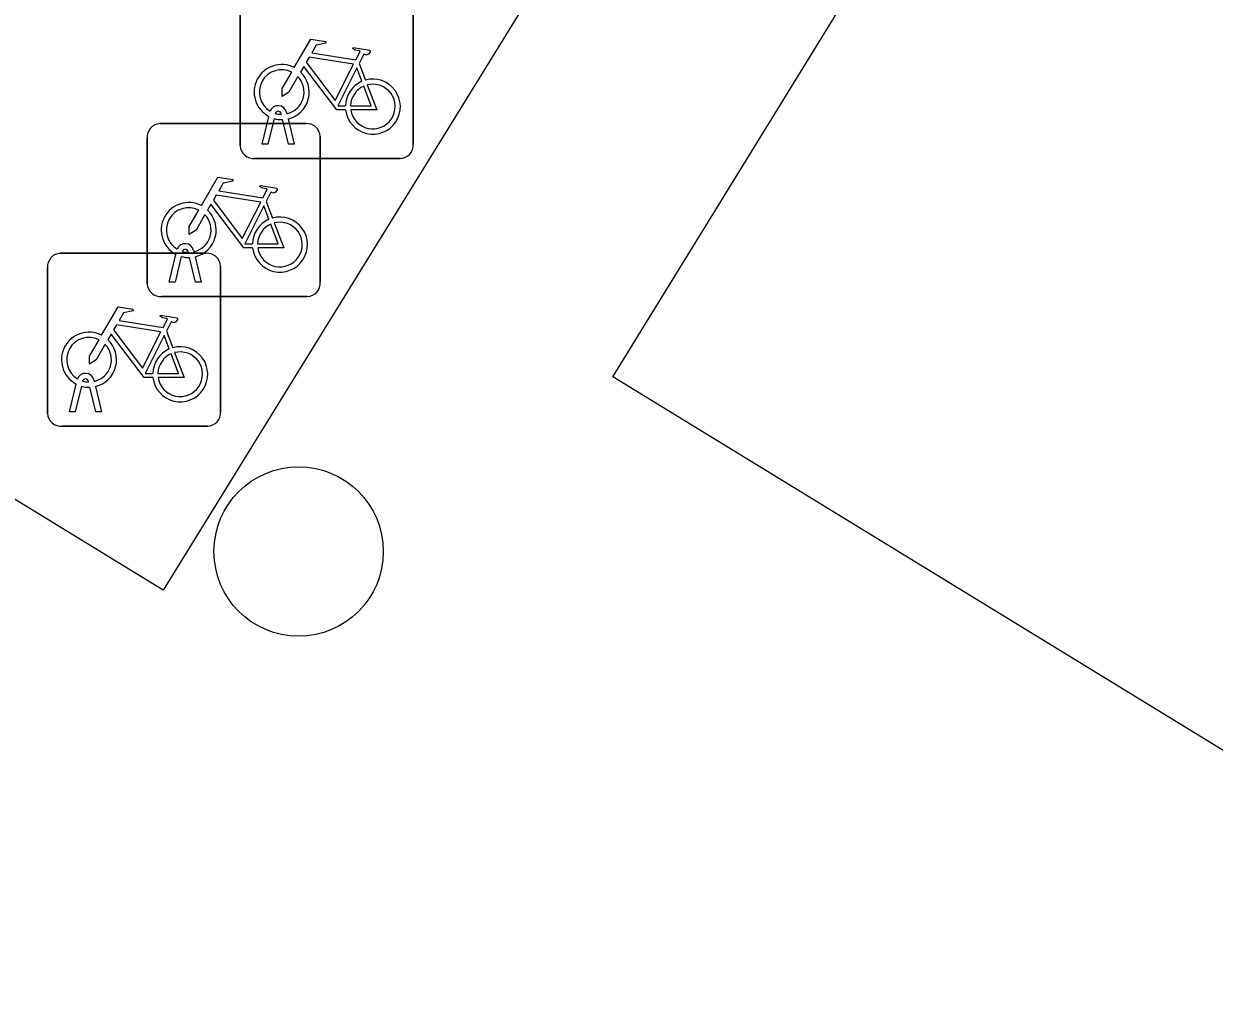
# Model space of a CAD drawing. Extents: x 162812 to 163818, y 381639 to 382470.
# Drawn here: x 163038.23 to 163045.11, y 381850.17 to 381855.74 of the extents above; entities that cross this region are included whole.
import ezdxf

# ---------------------------------------------------------------- set-up
doc = ezdxf.new("R2010")
doc.units = 0
for name, color, linetype in [('IMGEO_Boom', 7, 'Continuous'), ('IMGEO_Fietsenrek', 7, 'Continuous'), ('IMGEO_Parkeervlak_open', 7, 'Continuous'), ('IMGEO_Voetpad_gesloten', 7, 'Continuous')]:
    doc.layers.add(name, color=color, linetype=linetype)

msp = doc.modelspace()

# ---------------------------------------------------------------- linework, layer by layer
at = {"layer": 'IMGEO_Boom'}
msp.add_circle((163039.821, 381852.695), 0.4892, dxfattribs=at)
at = {"layer": 'IMGEO_Fietsenrek'}
for p, q in [((163039.4835, 381855.0389), (163039.4835, 381855.8798)), ((163039.4835, 381855.8798), (163039.4835, 381855.0389)), ((163040.4825, 381855.8891), (163040.4825, 381855.0482)), ((163040.4825, 381855.0482), (163040.4825, 381855.8891)), ((163040.1702, 381855.5132), (163040.2065, 381855.418)), ((163039.6105, 381855.0483), (163039.6488, 381855.2083)), ((163039.7209, 381855.2199), (163039.7199, 381855.2242)), ((163039.7516, 381855.2314), (163039.7534, 381855.2235)), ((163039.0209, 381855.1665), (163039.8618, 381855.1665)), ((163039.8618, 381855.1665), (163039.0209, 381855.1665)), ((163039.6792, 381855.1961), (163039.6439, 381855.0483)), ((163039.762, 381855.0483), (163039.7281, 381855.19)), ((163039.7604, 381855.1943), (163039.7954, 381855.0483)), ((163038.9465, 381854.2419), (163038.9465, 381855.0828)), ((163038.9465, 381855.0828), (163038.9465, 381854.2419)), ((163039.9455, 381855.0921), (163039.9455, 381854.2512)), ((163039.9455, 381854.2512), (163039.9455, 381855.0921)), ((163039.6439, 381855.0483), (163039.6105, 381855.0483)), ((163039.7954, 381855.0483), (163039.762, 381855.0483)), ((163040.4081, 381854.9645), (163039.5672, 381854.9645)), ((163039.5672, 381854.9645), (163040.4081, 381854.9645)), ((163039.6332, 381854.7162), (163039.6695, 381854.621)), ((163038.4449, 381854.4175), (163039.2858, 381854.4175)), ((163039.2858, 381854.4175), (163038.4449, 381854.4175)), ((163039.0735, 381854.2513), (163039.1118, 381854.4113)), ((163039.1422, 381854.3991), (163039.1069, 381854.2513)), ((163039.1839, 381854.4229), (163039.1829, 381854.4272)), ((163039.225, 381854.2513), (163039.1911, 381854.393)), ((163039.2146, 381854.4344), (163039.2164, 381854.4265)), ((163039.2234, 381854.3973), (163039.2584, 381854.2513)), ((163038.3705, 381853.4929), (163038.3705, 381854.3338)), ((163038.3705, 381854.3338), (163038.3705, 381853.4929)), ((163039.3695, 381854.3431), (163039.3695, 381853.5022)), ((163039.3695, 381853.5022), (163039.3695, 381854.3431)), ((163039.1069, 381854.2513), (163039.0735, 381854.2513)), ((163039.2584, 381854.2513), (163039.225, 381854.2513)), ((163039.8711, 381854.1675), (163039.0302, 381854.1675)), ((163039.0302, 381854.1675), (163039.8711, 381854.1675)), ((163039.0572, 381853.9672), (163039.0935, 381853.872)), ((163038.4975, 381853.5023), (163038.5358, 381853.6623)), ((163038.5662, 381853.6501), (163038.5309, 381853.5023)), ((163038.6079, 381853.6739), (163038.6069, 381853.6782)), ((163038.649, 381853.5023), (163038.6151, 381853.644)), ((163038.6386, 381853.6854), (163038.6404, 381853.6775)), ((163038.6474, 381853.6483), (163038.6824, 381853.5023)), ((163038.5309, 381853.5023), (163038.4975, 381853.5023)), ((163038.6824, 381853.5023), (163038.649, 381853.5023)), ((163039.2951, 381853.4185), (163038.4542, 381853.4185)), ((163038.4542, 381853.4185), (163039.2951, 381853.4185))]:
    msp.add_line(p, q, dxfattribs=at)
for points in [[(163039.7961, 381855.4902), (163039.8908, 381855.6537), (163039.977, 381855.6399), (163039.9787, 381855.6312), (163039.9226, 381855.6203), (163039.8964, 381855.575), (163040.1516, 381855.5342)], [(163040.1387, 381855.509), (163039.8819, 381855.55), (163039.8652, 381855.5212), (163040.0322, 381855.3009), (163040.1387, 381855.509)], [(163040.1516, 381855.5342), (163040.1766, 381855.583), (163040.1715, 381855.587), (163040.1483, 381855.5907), (163040.1356, 381855.5982), (163040.1346, 381855.6013), (163040.1368, 381855.6059), (163040.2316, 381855.5908), (163040.2339, 381855.5805), (163040.2245, 381855.5681), (163040.2121, 381855.5617), (163040.1976, 381855.5679), (163040.1702, 381855.5132)], [(163040.0918, 381855.2455), (163040.0421, 381855.2456), (163039.8514, 381855.4973), (163039.8324, 381855.4645)], [(163040.1867, 381855.411), (163040.1574, 381855.4878), (163040.048, 381855.2697), (163040.0907, 381855.2696)], [(163039.8168, 381855.4377), (163039.7652, 381855.3485), (163039.7253, 381855.3225), (163039.7265, 381855.37), (163039.781, 381855.4642)], [(163040.1207, 381855.2695), (163040.2406, 381855.2693), (163040.1974, 381855.3829)], [(163040.2172, 381855.3898), (163040.2722, 381855.2452), (163040.1221, 381855.2455)], [(163039.2591, 381854.6932), (163039.3538, 381854.8567), (163039.44, 381854.8429), (163039.4417, 381854.8342), (163039.3856, 381854.8233), (163039.3594, 381854.778), (163039.6146, 381854.7372)], [(163039.6146, 381854.7372), (163039.6396, 381854.786), (163039.6345, 381854.79), (163039.6113, 381854.7937), (163039.5986, 381854.8012), (163039.5976, 381854.8043), (163039.5998, 381854.8089), (163039.6946, 381854.7938), (163039.6969, 381854.7835), (163039.6875, 381854.7711), (163039.6751, 381854.7647), (163039.6606, 381854.7709), (163039.6332, 381854.7162)], [(163039.6017, 381854.712), (163039.3449, 381854.753), (163039.3282, 381854.7242), (163039.4952, 381854.5039), (163039.6017, 381854.712)], [(163039.2798, 381854.6407), (163039.2282, 381854.5515), (163039.1883, 381854.5255), (163039.1895, 381854.573), (163039.244, 381854.6672)], [(163039.5548, 381854.4485), (163039.5051, 381854.4486), (163039.3144, 381854.7003), (163039.2954, 381854.6675)], [(163039.6497, 381854.614), (163039.6204, 381854.6908), (163039.511, 381854.4727), (163039.5537, 381854.4726)], [(163039.6802, 381854.5928), (163039.7352, 381854.4482), (163039.5851, 381854.4485)], [(163039.5837, 381854.4725), (163039.7036, 381854.4723), (163039.6604, 381854.5859)], [(163038.6831, 381853.9442), (163038.7778, 381854.1077), (163038.864, 381854.0939), (163038.8657, 381854.0852), (163038.8096, 381854.0743), (163038.7834, 381854.029), (163039.0386, 381853.9882)], [(163039.0386, 381853.9882), (163039.0636, 381854.037), (163039.0585, 381854.041), (163039.0353, 381854.0447), (163039.0226, 381854.0522), (163039.0216, 381854.0553), (163039.0238, 381854.0599), (163039.1186, 381854.0448), (163039.1209, 381854.0345), (163039.1115, 381854.0221), (163039.0991, 381854.0157), (163039.0846, 381854.0219), (163039.0572, 381853.9672)], [(163039.0257, 381853.963), (163038.7689, 381854.004), (163038.7522, 381853.9752), (163038.9192, 381853.7549), (163039.0257, 381853.963)], [(163038.7038, 381853.8917), (163038.6522, 381853.8025), (163038.6123, 381853.7765), (163038.6135, 381853.824), (163038.668, 381853.9182)], [(163038.9788, 381853.6995), (163038.9291, 381853.6996), (163038.7384, 381853.9513), (163038.7194, 381853.9185)], [(163039.0737, 381853.865), (163039.0444, 381853.9418), (163038.935, 381853.7237), (163038.9777, 381853.7236)], [(163039.0077, 381853.7235), (163039.1276, 381853.7233), (163039.0844, 381853.8369)], [(163039.1042, 381853.8438), (163039.1592, 381853.6992), (163039.0091, 381853.6995)]]:
    msp.add_lwpolyline(points, dxfattribs=at)
for centre, radius, start, end in [((163039.7231, 381855.3489), 0.159, 62.67661, 242.13685), ((163039.7231, 381855.3489), 0.129, 63.31916, 238.90302), ((163039.7231, 381855.3489), 0.129, 283.60429, 43.43025), ((163039.7231, 381855.3489), 0.159, 283.5766, 46.60424), ((163040.2497, 381855.2649), 0.159, 187.0065, 105.77075), ((163040.2497, 381855.2649), 0.159, 113.3408, 178.32165), ((163040.2497, 381855.2649), 0.129, 113.92302, 177.95563), ((163040.2497, 381855.2649), 0.129, 188.67146, 104.58832), ((163039.7029, 381855.2203), 0.0499, 12.8025, 158.69338), ((163039.7029, 381855.2203), 0.0174, 12.8025, 163.45023), ((163039.7231, 381855.3489), 0.129, 253.41502, 269.02044), ((163039.0242, 381855.0886), 0.0779, 92.4484, 184.28452), ((163039.0242, 381855.0886), 0.0779, 92.4484, 184.28452), ((163039.7231, 381855.3489), 0.159, 253.99666, 271.78671), ((163039.8676, 381855.0888), 0.0779, 2.4484, 94.28452), ((163039.8676, 381855.0888), 0.0779, 2.4484, 94.28452), ((163039.5614, 381855.0422), 0.0779, 182.4484, 274.28452), ((163039.5614, 381855.0422), 0.0779, 182.4484, 274.28452), ((163040.4048, 381855.0424), 0.0779, 272.4484, 4.28452), ((163040.4048, 381855.0424), 0.0779, 272.4484, 4.28452), ((163039.1861, 381854.5519), 0.159, 62.67661, 242.13685), ((163039.1861, 381854.5519), 0.129, 63.31916, 238.90302), ((163039.1861, 381854.5519), 0.159, 283.5766, 46.60424), ((163039.1861, 381854.5519), 0.129, 283.60429, 43.43025), ((163039.7127, 381854.4679), 0.159, 113.3408, 178.32165), ((163039.7127, 381854.4679), 0.159, 187.0065, 105.77075), ((163039.7127, 381854.4679), 0.129, 188.67146, 104.58832), ((163039.7127, 381854.4679), 0.129, 113.92302, 177.95563), ((163039.1659, 381854.4233), 0.0499, 12.8025, 158.69338), ((163038.4482, 381854.3396), 0.0779, 92.4484, 184.28452), ((163038.4482, 381854.3396), 0.0779, 92.4484, 184.28452), ((163039.1861, 381854.5519), 0.159, 253.99666, 271.78671), ((163039.1659, 381854.4233), 0.0174, 12.8025, 163.45023), ((163039.1861, 381854.5519), 0.129, 253.41502, 269.02044), ((163039.2916, 381854.3398), 0.0779, 2.4484, 94.28452), ((163039.2916, 381854.3398), 0.0779, 2.4484, 94.28452), ((163039.8678, 381854.2454), 0.0779, 272.4484, 4.28452), ((163039.8678, 381854.2454), 0.0779, 272.4484, 4.28452), ((163039.0244, 381854.2452), 0.0779, 182.4484, 274.28452), ((163039.0244, 381854.2452), 0.0779, 182.4484, 274.28452), ((163038.6101, 381853.8029), 0.159, 62.67661, 242.13685), ((163038.6101, 381853.8029), 0.129, 63.31916, 238.90302), ((163038.6101, 381853.8029), 0.159, 283.5766, 46.60424), ((163038.6101, 381853.8029), 0.129, 283.60429, 43.43025), ((163039.1367, 381853.7189), 0.159, 113.3408, 178.32165), ((163039.1367, 381853.7189), 0.159, 187.0065, 105.77075), ((163039.1367, 381853.7189), 0.129, 113.92302, 177.95563), ((163039.1367, 381853.7189), 0.129, 188.67146, 104.58832), ((163038.5899, 381853.6743), 0.0499, 12.8025, 158.69338), ((163038.6101, 381853.8029), 0.159, 253.99666, 271.78671), ((163038.5899, 381853.6743), 0.0174, 12.8025, 163.45023), ((163038.6101, 381853.8029), 0.129, 253.41502, 269.02044), ((163038.4484, 381853.4962), 0.0779, 182.4484, 274.28452), ((163038.4484, 381853.4962), 0.0779, 182.4484, 274.28452), ((163039.2918, 381853.4964), 0.0779, 272.4484, 4.28452), ((163039.2918, 381853.4964), 0.0779, 272.4484, 4.28452)]:
    msp.add_arc(centre, radius, start, end, dxfattribs=at)
at = {"layer": 'IMGEO_Parkeervlak_open'}
msp.add_lwpolyline([(163046.085, 381850.982), (163041.637, 381853.704), (163044.092, 381857.691)], dxfattribs=at)
at = {"layer": 'IMGEO_Voetpad_gesloten'}
msp.add_lwpolyline([(163042.746, 381858.478), (163039.038, 381852.472), (163036.484, 381854.035), (163034.089, 381850.167)], dxfattribs=at)

doc.saveas('drawing.dxf')
